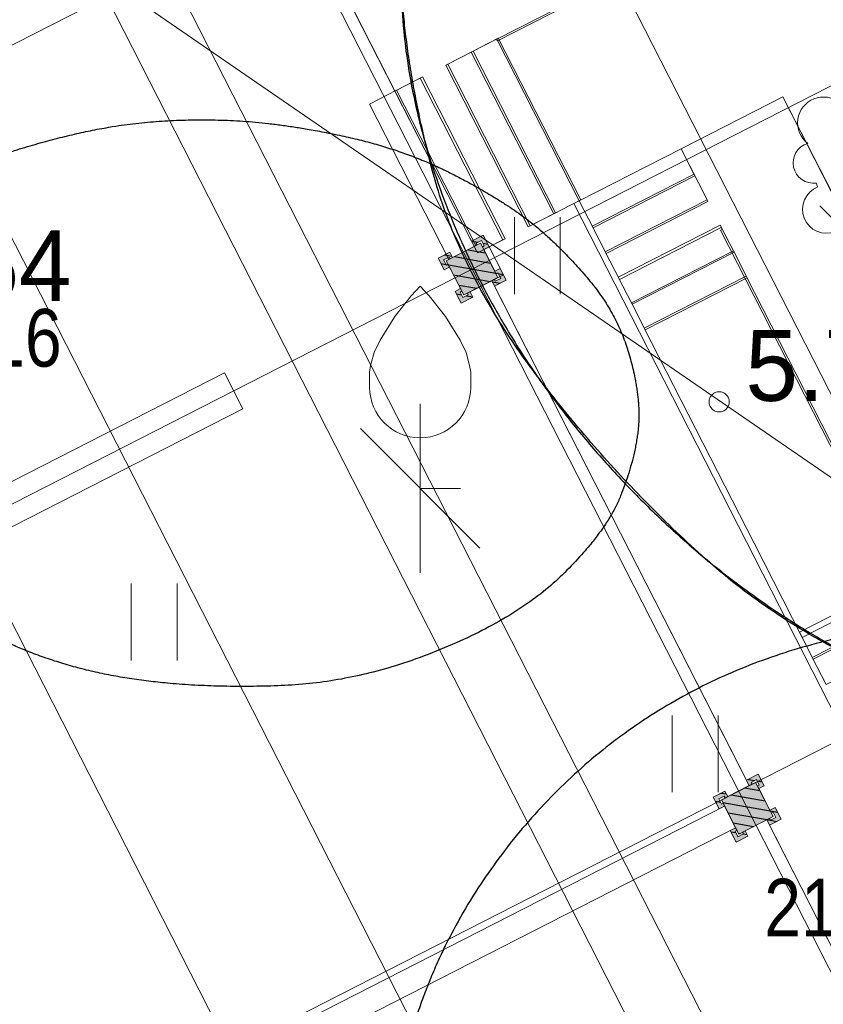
# Model space of a CAD drawing. Header units: metres. Extents: x 538891 to 1080079, y 6588829 to 13178720.
# Tile 847 of 1056: x 539915.64 to 539923.6, y 6589207.88 to 6589217.62. Entities that reach past the tile are written whole.
import ezdxf

# ---------------------------------------------------------------- set-up
doc = ezdxf.new("R2010")
doc.units = ezdxf.units.M
doc.header["$LTSCALE"] = 0.4
for name, pattern in [('DASHED', [52.916667, 26.458333, -26.458333]), ('Dot & Dashed', [83.78472, 39.6875, -22.048611, 0, -22.048609]), ('Hidden Line', [48.902778, 35.277778, -13.625]), ('Triple Dashed', [92.604163, 66.145831, -26.458332])]:
    doc.linetypes.add(name, pattern=pattern)
for name, color, linetype in [('AR', 7, 'Continuous'), ('DENDRO', 7, 'Continuous'), ('GEO', 7, 'Continuous'), ('KINO_TAIMESTIK', 7, 'Continuous')]:
    doc.layers.add(name, color=color, linetype=linetype)
doc.styles.add('Arial Narrow', font='ARIALN.TTF')
doc.styles.add('HK Explorer Book', font='txt')
pattern_1 = [(-10, (42.05, 28.59), (0.015628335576, 0.0886326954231), [])]

# ---------------------------------------------------------------- blocks, each defined once
blk = doc.blocks.new('VILJA1')
at = {"color": 8, "linetype": 'Continuous', "lineweight": 9, "true_color": 0x7d7d7d}
for p, q in [((0, 0), (0, 1)), ((0.8, 0), (0, 0))]:
    blk.add_line(p, q, dxfattribs=at)
at = {"color": 8, "linetype": 'Continuous', "lineweight": 9, "true_color": 0x7d7d7d, "flags": 128}
for points in [[(-1, 2), (-1, 2.3), (-0.98, 2.43), (-0.91, 2.69), (-0.79, 2.93), (-0.5, 3.4), (-0.18, 3.81), (0, 4)], [(1, 2), (1, 2.3), (0.98, 2.43), (0.91, 2.69), (0.79, 2.93), (0.5, 3.4), (0.18, 3.81), (0, 4)]]:
    blk.add_lwpolyline(points, dxfattribs=at)
at = {"color": 8, "linetype": 'Continuous', "lineweight": 9, "true_color": 0x7d7d7d}
blk.add_arc((0, 2), 1, 180, 0, dxfattribs=at)
blk = doc.blocks.new('LEHTP2')
at = {"color": 252, "linetype": 'Continuous', "lineweight": 9, "true_color": 0x888888}
for p, q in [((-0.17, 1.98), (-0.2, 2.05)), ((0.2, 1.97), (0.23, 2.05)), ((-1.23, 1.56), (-1.26, 1.64)), ((1.25, 1.54), (1.28, 1.62)), ((-0.88, 0.67), (0.01, 1.02)), ((0.01, 1.02), (0.89, 0.66)), ((0, 0), (-0.35, 0.88)), ((0, 0), (0.36, 0.88)), ((0.76, 0), (0, 0))]:
    blk.add_line(p, q, dxfattribs=at)
at = {"color": 252, "linetype": 'Continuous', "lineweight": 9, "true_color": 0x888888, "flags": 128}
blk.add_lwpolyline([(0.01, 2.01), (-0.03, 1.86), (-0.03, 1.82), (-0.01, 1.76), (0.03, 1.69), (0.04, 1.65), (0.01, 1.58), (-0.04, 1.48), (-0.05, 1.43), (-0.04, 1.4), (-0.02, 1.34), (0.05, 1.22), (0.06, 1.18), (0.05, 1.14), (0.02, 1.07), (0.01, 1.02)], dxfattribs=at)
at = {"color": 252, "linetype": 'Continuous', "lineweight": 9, "true_color": 0x888888}
for centre, radius, start, end in [((-1.114, 2.828), 0.512, 350.4856, 111.5002), ((1.158, 2.811), 0.512, 67.6168, 188.6314), ((-1.114, 2.828), 0.512, 111.5027, 232.5173), ((1.158, 2.811), 0.512, 306.5997, 67.6143), ((-0.429, 2.384), 0.403, 305.1345, 116.705), ((0.465, 2.377), 0.403, 62.412, 233.9825), ((-1.312, 2.036), 0.403, 106.2979, 277.8684), ((1.344, 2.015), 0.403, 261.2486, 72.8191), ((0.008, 1.535), 0.475, 66.7655, 111.5015), ((-1.053, 1.117), 0.475, 111.5014, 291.5004), ((1.07, 1.101), 0.475, 247.6166, 67.6155)]:
    blk.add_arc(centre, radius, start, end, dxfattribs=at)
blk = doc.blocks.new('HEIN')
at = {"color": 7, "linetype": 'Continuous', "lineweight": 9}
for p, q in [((-0.455, 0.761), (-0.455, -0.761)), ((0.455, 0.761), (0.455, -0.761))]:
    blk.add_line(p, q, dxfattribs=at)

msp = doc.modelspace()

# ---------------------------------------------------------------- hatches: boundary and pattern name
at = {"layer": 'AR', "linetype": 'Continuous', "lineweight": 25, "true_color": 0x848484}
h = msp.add_hatch(dxfattribs=at)
h.set_pattern_fill('WOOD_0001', color=252, style=0, pattern_type=2)
h.set_pattern_definition(pattern_1)
h.paths.add_polyline_path([(539920.3765, 6589215.0684), (539920.2038, 6589215.4069), (539919.8653, 6589215.2342), (539920.0381, 6589214.8957)])
at = {"layer": 'AR', "linetype": 'Continuous', "lineweight": 0, "true_color": 0xcccccc}
for points in [[(539920.2356, 6589215.3446), (539920.289, 6589215.3718), (539920.2663, 6589215.4164), (539920.2299, 6589215.4876), (539920.1141, 6589215.4285), (539920.1414, 6589215.3751), (539920.1681, 6589215.3887), (539920.159, 6589215.4065), (539920.2125, 6589215.4338), (539920.2398, 6589215.3804), (539920.222, 6589215.3713)], [(539919.9277, 6589215.266), (539919.9004, 6589215.3194), (539919.8558, 6589215.2967), (539919.7846, 6589215.2603), (539919.8437, 6589215.1445), (539919.8971, 6589215.1718), (539919.8835, 6589215.1985), (539919.8657, 6589215.1894), (539919.8384, 6589215.2429), (539919.8918, 6589215.2701), (539919.9009, 6589215.2523)], [(539920.3142, 6589215.0366), (539920.3414, 6589214.9832), (539920.386, 6589215.0059), (539920.4572, 6589215.0423), (539920.3981, 6589215.1581), (539920.3447, 6589215.1308), (539920.3583, 6589215.1041), (539920.3761, 6589215.1132), (539920.4034, 6589215.0597), (539920.35, 6589215.0324), (539920.3409, 6589215.0503)], [(539920.0062, 6589214.958), (539919.9528, 6589214.9308), (539919.9755, 6589214.8862), (539920.0119, 6589214.815), (539920.1277, 6589214.8741), (539920.1004, 6589214.9275), (539920.0737, 6589214.9139), (539920.0828, 6589214.8961), (539920.0293, 6589214.8688), (539920.0021, 6589214.9222), (539920.0199, 6589214.9313)], [(539922.9587, 6589210.0093), (539923.0121, 6589210.0366), (539922.9894, 6589210.0811), (539922.953, 6589210.1524), (539922.8373, 6589210.0933), (539922.8645, 6589210.0398), (539922.8913, 6589210.0535), (539922.8822, 6589210.0713), (539922.9356, 6589210.0986), (539922.9629, 6589210.0451), (539922.9451, 6589210.036)], [(539922.6508, 6589209.9307), (539922.6235, 6589209.9842), (539922.579, 6589209.9614), (539922.5077, 6589209.9251), (539922.5668, 6589209.8093), (539922.6202, 6589209.8366), (539922.6066, 6589209.8633), (539922.5888, 6589209.8542), (539922.5615, 6589209.9076), (539922.615, 6589209.9349), (539922.624, 6589209.9171)], [(539923.0373, 6589209.7014), (539923.0646, 6589209.6479), (539923.1091, 6589209.6707), (539923.1803, 6589209.707), (539923.1212, 6589209.8228), (539923.0678, 6589209.7955), (539923.0814, 6589209.7688), (539923.0993, 6589209.7779), (539923.1265, 6589209.7245), (539923.0731, 6589209.6972), (539923.064, 6589209.715)], [(539922.7293, 6589209.6228), (539922.6759, 6589209.5955), (539922.6986, 6589209.551), (539922.735, 6589209.4797), (539922.8508, 6589209.5388), (539922.8235, 6589209.5923), (539922.7968, 6589209.5786), (539922.8059, 6589209.5608), (539922.7524, 6589209.5336), (539922.7252, 6589209.587), (539922.743, 6589209.5961)]]:
    msp.add_hatch(color=254, dxfattribs=at).paths.add_polyline_path(points)
at = {"layer": 'AR', "linetype": 'Continuous', "lineweight": 25, "true_color": 0x848484}
h = msp.add_hatch(dxfattribs=at)
h.set_pattern_fill('WOOD_0001', color=252, style=0, pattern_type=2)
h.set_pattern_definition(pattern_1)
h.paths.add_polyline_path([(539920.2356, 6589215.3446), (539920.289, 6589215.3718), (539920.2663, 6589215.4164), (539920.2299, 6589215.4876), (539920.1141, 6589215.4285), (539920.1414, 6589215.3751), (539920.1681, 6589215.3887), (539920.159, 6589215.4065), (539920.2125, 6589215.4338), (539920.2398, 6589215.3804), (539920.222, 6589215.3713)])
h = msp.add_hatch(dxfattribs=at)
h.set_pattern_fill('WOOD_0001', color=252, style=0, pattern_type=2)
h.set_pattern_definition(pattern_1)
h.paths.add_polyline_path([(539919.9277, 6589215.266), (539919.9004, 6589215.3194), (539919.8558, 6589215.2967), (539919.7846, 6589215.2603), (539919.8437, 6589215.1445), (539919.8971, 6589215.1718), (539919.8835, 6589215.1985), (539919.8657, 6589215.1894), (539919.8384, 6589215.2429), (539919.8918, 6589215.2701), (539919.9009, 6589215.2523)])
h = msp.add_hatch(dxfattribs=at)
h.set_pattern_fill('WOOD_0001', color=252, style=0, pattern_type=2)
h.set_pattern_definition(pattern_1)
h.paths.add_polyline_path([(539920.3142, 6589215.0366), (539920.3414, 6589214.9832), (539920.386, 6589215.0059), (539920.4572, 6589215.0423), (539920.3981, 6589215.1581), (539920.3447, 6589215.1308), (539920.3583, 6589215.1041), (539920.3761, 6589215.1132), (539920.4034, 6589215.0597), (539920.35, 6589215.0324), (539920.3409, 6589215.0503)])
h = msp.add_hatch(dxfattribs=at)
h.set_pattern_fill('WOOD_0001', color=252, style=0, pattern_type=2)
h.set_pattern_definition(pattern_1)
h.paths.add_polyline_path([(539920.0062, 6589214.958), (539919.9528, 6589214.9308), (539919.9755, 6589214.8862), (539920.0119, 6589214.815), (539920.1277, 6589214.8741), (539920.1004, 6589214.9275), (539920.0737, 6589214.9139), (539920.0828, 6589214.8961), (539920.0293, 6589214.8688), (539920.0021, 6589214.9222), (539920.0199, 6589214.9313)])
h = msp.add_hatch(dxfattribs=at)
h.set_pattern_fill('WOOD_0001', color=252, style=0, pattern_type=2)
h.set_pattern_definition(pattern_1)
h.paths.add_polyline_path([(539922.9587, 6589210.0093), (539923.0121, 6589210.0366), (539922.9894, 6589210.0811), (539922.953, 6589210.1524), (539922.8373, 6589210.0933), (539922.8645, 6589210.0398), (539922.8913, 6589210.0535), (539922.8822, 6589210.0713), (539922.9356, 6589210.0986), (539922.9629, 6589210.0451), (539922.9451, 6589210.036)])
h = msp.add_hatch(dxfattribs=at)
h.set_pattern_fill('WOOD_0001', color=252, style=0, pattern_type=2)
h.set_pattern_definition(pattern_1)
h.paths.add_polyline_path([(539923.0996, 6589209.7332), (539922.9269, 6589210.0717), (539922.5884, 6589209.8989), (539922.7612, 6589209.5605)])
h = msp.add_hatch(dxfattribs=at)
h.set_pattern_fill('WOOD_0001', color=252, style=0, pattern_type=2)
h.set_pattern_definition(pattern_1)
h.paths.add_polyline_path([(539922.6508, 6589209.9307), (539922.6235, 6589209.9842), (539922.579, 6589209.9614), (539922.5077, 6589209.9251), (539922.5668, 6589209.8093), (539922.6202, 6589209.8366), (539922.6066, 6589209.8633), (539922.5888, 6589209.8542), (539922.5615, 6589209.9076), (539922.615, 6589209.9349), (539922.624, 6589209.9171)])
h = msp.add_hatch(dxfattribs=at)
h.set_pattern_fill('WOOD_0001', color=252, style=0, pattern_type=2)
h.set_pattern_definition(pattern_1)
h.paths.add_polyline_path([(539923.0373, 6589209.7014), (539923.0646, 6589209.6479), (539923.1091, 6589209.6707), (539923.1803, 6589209.707), (539923.1212, 6589209.8228), (539923.0678, 6589209.7955), (539923.0814, 6589209.7688), (539923.0993, 6589209.7779), (539923.1265, 6589209.7245), (539923.0731, 6589209.6972), (539923.064, 6589209.715)])
h = msp.add_hatch(dxfattribs=at)
h.set_pattern_fill('WOOD_0001', color=252, style=0, pattern_type=2)
h.set_pattern_definition(pattern_1)
h.paths.add_polyline_path([(539922.7293, 6589209.6228), (539922.6759, 6589209.5955), (539922.6986, 6589209.551), (539922.735, 6589209.4797), (539922.8508, 6589209.5388), (539922.8235, 6589209.5923), (539922.7968, 6589209.5786), (539922.8059, 6589209.5608), (539922.7524, 6589209.5336), (539922.7252, 6589209.587), (539922.743, 6589209.5961)])

# ---------------------------------------------------------------- linework, layer by layer
at = {"layer": 'AR', "color": 251, "linetype": 'Triple Dashed', "lineweight": 9, "true_color": 0x575757}
for p, q in [((539943.2036, 6589175.6459), (539902.3588, 6589255.6708)), ((539940.8878, 6589174.4639), (539900.043, 6589254.4889)), ((539939.1064, 6589173.5547), (539898.2616, 6589253.5796)), ((539937.3963, 6589172.6818), (539896.5515, 6589252.7068)), ((539935.8554, 6589171.8953), (539895.0106, 6589251.9203)), ((539872.8268, 6589191.0123), (539953.2907, 6589232.0812)), ((539875.4636, 6589185.8463), (539955.9275, 6589226.9152))]:
    msp.add_line(p, q, dxfattribs=at)
at = {"layer": 'AR', "color": 7, "linetype": 'Dot & Dashed', "lineweight": 9}
for p, q in [((539904.528, 6589211.7351), (539929.5387, 6589224.5005)), ((539938.8765, 6589175.4899), (539916.2085, 6589219.9019))]:
    msp.add_line(p, q, dxfattribs=at)
at = {"layer": 'AR', "color": 7, "linetype": 'DASHED', "lineweight": 9}
msp.add_line((539915.2285, 6589218.8965), (539937.1196, 6589203.843), dxfattribs=at)
at = {"layer": 'AR', "color": 7, "linetype": 'Continuous', "lineweight": 9}
for p, q in [((539919.8795, 6589217.1803), (539920.3634, 6589217.4273)), ((539919.8795, 6589217.1803), (539920.6964, 6589215.5798)), ((539920.4244, 6589215.4409), (539919.6074, 6589217.0415)), ((539921.1815, 6589215.8273), (539922.1893, 6589216.3417)), ((539921.5785, 6589215.0495), (539922.5862, 6589215.5639)), ((539922.5862, 6589215.5639), (539922.5966, 6589215.5437)), ((539920.4244, 6589215.4409), (539920.289, 6589215.3718))]:
    msp.add_line(p, q, dxfattribs=at)
at = {"layer": 'AR', "color": 7, "linetype": 'Hidden Line', "lineweight": 9}
for p, q in [((539910.0275, 6589210.2242), (539917.6689, 6589214.1243)), ((539917.8507, 6589213.768), (539917.6689, 6589214.1243)), ((539910.2094, 6589209.8679), (539917.8507, 6589213.768)), ((539917.9263, 6589207.4408), (539922.6202, 6589209.8366)), ((539922.7293, 6589209.6228), (539922.6202, 6589209.8366)), ((539918.0354, 6589207.227), (539922.7293, 6589209.6228))]:
    msp.add_line(p, q, dxfattribs=at)
at = {"layer": 'AR', "color": 7, "linetype": 'Continuous', "lineweight": 9, "flags": 128}
for points in [[(539928.9268, 6589215.7247), (539926.4676, 6589220.5429), (539925.4059, 6589220.001), (539924.3795, 6589222.0119), (539925.4391, 6589222.5528), (539924.8316, 6589223.743), (539922.7638, 6589222.6875), (539921.7555, 6589222.1729), (539922.677, 6589220.3675), (539921.6687, 6589219.8529), (539920.7472, 6589221.6583), (539919.7479, 6589221.1482), (539920.6694, 6589219.3428), (539919.651, 6589218.823), (539918.7295, 6589220.6284), (539917.7224, 6589220.1144), (539919.3563, 6589216.9133), (539919.6074, 6589217.0415)], [(539917.6183, 6589220.3184), (539920.1141, 6589215.4285), (539920.2299, 6589215.4876), (539920.289, 6589215.3718), (539920.2356, 6589215.3446), (539920.3447, 6589215.1308), (539920.3981, 6589215.1581), (539920.4572, 6589215.0423), (539920.3414, 6589214.9832), (539922.8373, 6589210.0933), (539922.953, 6589210.1524), (539923.0121, 6589210.0366), (539922.9587, 6589210.0093), (539923.0678, 6589209.7955), (539923.1212, 6589209.8228), (539923.1803, 6589209.707), (539923.0646, 6589209.6479), (539924.9057, 6589206.0406)], [(539924.9057, 6589206.0406), (539923.0646, 6589209.6479), (539923.0373, 6589209.7014), (539922.8235, 6589209.5923), (539922.8508, 6589209.5388), (539922.735, 6589209.4797), (539922.6759, 6589209.5955), (539922.7293, 6589209.6228), (539922.6202, 6589209.8366), (539922.5668, 6589209.8093), (539922.5077, 6589209.9251), (539922.6235, 6589209.9842), (539922.6508, 6589209.9307), (539922.8645, 6589210.0398), (539922.8373, 6589210.0933), (539920.3414, 6589214.9832), (539920.3142, 6589215.0366), (539920.1004, 6589214.9275), (539920.1277, 6589214.8741), (539920.0119, 6589214.815), (539919.9528, 6589214.9308), (539920.0062, 6589214.958), (539919.8971, 6589215.1718), (539919.8437, 6589215.1445), (539919.7846, 6589215.2603), (539919.9004, 6589215.3194), (539919.9277, 6589215.266), (539920.1414, 6589215.3751), (539920.1141, 6589215.4285), (539917.6183, 6589220.3184)], [(539920.3634, 6589217.4273), (539920.3725, 6589217.4095), (539922.3367, 6589218.412), (539922.627, 6589217.8433), (539923.7243, 6589218.4034), (539923.7246, 6589218.4029), (539924.6453, 6589218.8728), (539925.1706, 6589217.8435), (539926.2114, 6589218.3747), (539927.8456, 6589215.1729), (539928.9268, 6589215.7247)], [(539921.3723, 6589217.9423), (539920.3646, 6589217.4279), (539921.1815, 6589215.8273)], [(539930.527, 6589212.4575), (539929.4096, 6589214.6469), (539927.393, 6589213.6176), (539925.2146, 6589217.8858), (539924.2028, 6589217.3694), (539924.7474, 6589216.3023), (539923.7427, 6589215.7895), (539923.198, 6589216.8566), (539922.1893, 6589216.3417), (539922.4466, 6589215.8376)], [(539922.1893, 6589216.3417), (539923.1969, 6589216.856), (539923.7509, 6589215.7704), (539924.7568, 6589216.2838)], [(539930.3861, 6589207.7535), (539930.1471, 6589208.2218), (539929.871, 6589208.0809), (539929.738, 6589208.3414), (539925.9276, 6589206.3965), (539921.128, 6589215.8), (539920.6964, 6589215.5798)], [(539922.4466, 6589215.8376), (539921.4388, 6589215.3232), (539921.5785, 6589215.0495)], [(539922.5966, 6589215.5437), (539922.5798, 6589215.5351), (539923.8327, 6589213.0804), (539924.913, 6589213.6318), (539924.3689, 6589214.6979), (539925.2693, 6589215.1574), (539926.9041, 6589211.9545), (539927.9921, 6589212.5098), (539927.9914, 6589212.5113), (539928.9187, 6589212.9846), (539929.4645, 6589211.9152), (539930.527, 6589212.4575)], [(539920.289, 6589215.3718), (539920.43, 6589215.0957), (539920.3142, 6589215.0366), (539922.8645, 6589210.0398), (539922.9269, 6589210.0717), (539923.0996, 6589209.7332), (539923.0373, 6589209.7014), (539924.933, 6589205.9872), (539924.9954, 6589206.019), (539925.1681, 6589205.6806), (539925.1058, 6589205.6487), (539925.3448, 6589205.1805), (539930.3861, 6589207.7535)]]:
    msp.add_lwpolyline(points, dxfattribs=at)
at = {"layer": 'AR', "color": 9, "linetype": 'Continuous', "lineweight": 9, "true_color": 0xc9c5ab, "flags": 128}
for points in [[(539917.6183, 6589220.3184), (539920.1141, 6589215.4285), (539920.2299, 6589215.4876), (539920.289, 6589215.3718), (539920.2356, 6589215.3446), (539920.3447, 6589215.1308), (539920.3981, 6589215.1581), (539920.4572, 6589215.0423), (539920.3414, 6589214.9832), (539922.8373, 6589210.0933), (539922.953, 6589210.1524), (539923.0121, 6589210.0366), (539922.9587, 6589210.0093), (539923.0678, 6589209.7955), (539923.1212, 6589209.8228), (539923.1803, 6589209.707), (539923.0646, 6589209.6479), (539924.9057, 6589206.0406)], [(539924.9057, 6589206.0406), (539923.0646, 6589209.6479), (539923.0373, 6589209.7014), (539922.8235, 6589209.5923), (539922.8508, 6589209.5388), (539922.735, 6589209.4797), (539922.6759, 6589209.5955), (539922.7293, 6589209.6228), (539922.6202, 6589209.8366), (539922.5668, 6589209.8093), (539922.5077, 6589209.9251), (539922.6235, 6589209.9842), (539922.6508, 6589209.9307), (539922.8645, 6589210.0398), (539922.8373, 6589210.0933), (539920.3414, 6589214.9832), (539920.3142, 6589215.0366), (539920.1004, 6589214.9275), (539920.1277, 6589214.8741), (539920.0119, 6589214.815), (539919.9528, 6589214.9308), (539920.0062, 6589214.958), (539919.8971, 6589215.1718), (539919.8437, 6589215.1445), (539919.7846, 6589215.2603), (539919.9004, 6589215.3194), (539919.9277, 6589215.266), (539920.1414, 6589215.3751), (539920.1141, 6589215.4285), (539917.6183, 6589220.3184)]]:
    msp.add_lwpolyline(points, dxfattribs=at)
at = {"layer": 'AR', "color": 7, "linetype": 'Continuous', "lineweight": 9, "flags": 128}
for points in [[(539921.1969, 6589215.8352), (539920.3799, 6589217.4358), (539920.111, 6589217.2985), (539920.9279, 6589215.6979)], [(539920.947, 6589215.7076), (539920.13, 6589217.3082), (539919.8588, 6589217.1698), (539920.6757, 6589215.5692)], [(539919.6297, 6589217.0528), (539919.3563, 6589216.9133), (539920.1732, 6589215.3127), (539920.4466, 6589215.4523)], [(539919.3727, 6589216.9217), (539919.1042, 6589216.7846), (539919.8894, 6589215.2464), (539920.1578, 6589215.3835)], [(539922.3265, 6589216.0727), (539922.1893, 6589216.3417), (539921.1815, 6589215.8273), (539921.3188, 6589215.5584)], [(539922.4548, 6589215.8215), (539922.3179, 6589216.0896), (539921.3102, 6589215.5753), (539921.447, 6589215.3072)], [(539922.7137, 6589215.3177), (539922.5764, 6589215.5866), (539921.5673, 6589215.0715), (539921.7045, 6589214.8026)], [(539920.3765, 6589215.0684), (539920.2038, 6589215.4069), (539919.8653, 6589215.2342), (539920.0381, 6589214.8957)], [(539920.2356, 6589215.3446), (539920.289, 6589215.3718), (539920.2663, 6589215.4164), (539920.2299, 6589215.4876), (539920.1141, 6589215.4285), (539920.1414, 6589215.3751), (539920.1681, 6589215.3887), (539920.159, 6589215.4065), (539920.2125, 6589215.4338), (539920.2398, 6589215.3804), (539920.222, 6589215.3713)], [(539919.9277, 6589215.266), (539919.9004, 6589215.3194), (539919.8558, 6589215.2967), (539919.7846, 6589215.2603), (539919.8437, 6589215.1445), (539919.8971, 6589215.1718), (539919.8835, 6589215.1985), (539919.8657, 6589215.1894), (539919.8384, 6589215.2429), (539919.8918, 6589215.2701), (539919.9009, 6589215.2523)], [(539922.8431, 6589215.065), (539922.7066, 6589215.3325), (539921.697, 6589214.8173), (539921.8336, 6589214.5497)], [(539933.2312, 6589207.1594), (539930.4978, 6589212.5147), (539929.4895, 6589212.0001), (539928.9459, 6589213.0652), (539926.9294, 6589212.036), (539926.4466, 6589212.9819), (539925.9229, 6589214.008), (539925.2955, 6589215.2371), (539924.2873, 6589214.7225), (539924.8319, 6589213.6554), (539923.8231, 6589213.1406), (539922.8325, 6589215.0814), (539921.8248, 6589214.567), (539922.9118, 6589212.4373), (539923.387, 6589211.5062), (539924.3953, 6589212.0208), (539925.3493, 6589212.5077), (539926.438, 6589210.3746), (539928.4566, 6589211.4049), (539929.0024, 6589210.3357), (539929.996, 6589210.8428), (539932.156, 6589206.6107)], [(539920.3142, 6589215.0366), (539920.3414, 6589214.9832), (539920.386, 6589215.0059), (539920.4572, 6589215.0423), (539920.3981, 6589215.1581), (539920.3447, 6589215.1308), (539920.3583, 6589215.1041), (539920.3761, 6589215.1132), (539920.4034, 6589215.0597), (539920.35, 6589215.0324), (539920.3409, 6589215.0503)], [(539920.0062, 6589214.958), (539919.9528, 6589214.9308), (539919.9755, 6589214.8862), (539920.0119, 6589214.815), (539920.1277, 6589214.8741), (539920.1004, 6589214.9275), (539920.0737, 6589214.9139), (539920.0828, 6589214.8961), (539920.0293, 6589214.8688), (539920.0021, 6589214.9222), (539920.0199, 6589214.9313)], [(539923.36, 6589211.5591), (539923.4971, 6589211.2905), (539924.5049, 6589211.8049), (539924.3678, 6589212.0735)], [(539924.6327, 6589211.5545), (539924.4962, 6589211.8218), (539923.4885, 6589211.3074), (539923.6249, 6589211.0401)], [(539922.9587, 6589210.0093), (539923.0121, 6589210.0366), (539922.9894, 6589210.0811), (539922.953, 6589210.1524), (539922.8373, 6589210.0933), (539922.8645, 6589210.0398), (539922.8913, 6589210.0535), (539922.8822, 6589210.0713), (539922.9356, 6589210.0986), (539922.9629, 6589210.0451), (539922.9451, 6589210.036)], [(539923.0996, 6589209.7332), (539922.9269, 6589210.0717), (539922.5884, 6589209.8989), (539922.7612, 6589209.5605)], [(539922.6508, 6589209.9307), (539922.6235, 6589209.9842), (539922.579, 6589209.9614), (539922.5077, 6589209.9251), (539922.5668, 6589209.8093), (539922.6202, 6589209.8366), (539922.6066, 6589209.8633), (539922.5888, 6589209.8542), (539922.5615, 6589209.9076), (539922.615, 6589209.9349), (539922.624, 6589209.9171)], [(539923.0373, 6589209.7014), (539923.0646, 6589209.6479), (539923.1091, 6589209.6707), (539923.1803, 6589209.707), (539923.1212, 6589209.8228), (539923.0678, 6589209.7955), (539923.0814, 6589209.7688), (539923.0993, 6589209.7779), (539923.1265, 6589209.7245), (539923.0731, 6589209.6972), (539923.064, 6589209.715)], [(539922.7293, 6589209.6228), (539922.6759, 6589209.5955), (539922.6986, 6589209.551), (539922.735, 6589209.4797), (539922.8508, 6589209.5388), (539922.8235, 6589209.5923), (539922.7968, 6589209.5786), (539922.8059, 6589209.5608), (539922.7524, 6589209.5336), (539922.7252, 6589209.587), (539922.743, 6589209.5961)]]:
    msp.add_lwpolyline(points, close=True, dxfattribs=at)
at = {"layer": 'AR', "color": 7, "linetype": 'Hidden Line', "lineweight": 9, "flags": 128}
msp.add_lwpolyline([(539923.0996, 6589209.7332), (539922.9269, 6589210.0717), (539922.5884, 6589209.8989), (539922.7612, 6589209.5605)], close=True, dxfattribs=at)
at = {"layer": 'AR', "color": 254, "linetype": 'Continuous', "true_color": 0xcccccc}
for points in [[(539920.3765, 6589215.0684), (539920.2038, 6589215.4069), (539920.0381, 6589214.8957), (539919.8653, 6589215.2342)], [(539923.0996, 6589209.7332), (539922.9269, 6589210.0717), (539922.7612, 6589209.5605), (539922.5884, 6589209.8989)]]:
    msp.add_solid(points, dxfattribs=at)
at = {"layer": 'DENDRO', "color": 5, "linetype": 'Continuous', "lineweight": 25, "true_color": 0x0000ff}
msp.add_open_spline([(539920.5304, 6589220.9277), (539920.5038, 6589220.9012), (539920.4773, 6589220.8747), (539919.9887, 6589220.3717), (539919.3727, 6589218.8275), (539919.4674, 6589217.102), (539919.9966, 6589215.1191), (539921.4727, 6589213.1478), (539923.3486, 6589211.4552), (539926.0721, 6589210.4504), (539928.1947, 6589210.5759), (539929.3891, 6589211.1896), (539930.1758, 6589211.8941), (539930.8875, 6589213.2525), (539930.9676, 6589214.8402), (539930.6687, 6589216.7203), (539929.4235, 6589218.7559), (539927.7107, 6589220.6193), (539924.9422, 6589221.9617), (539922.6292, 6589222.0699), (539921.0906, 6589221.4628), (539920.5835, 6589220.9808), (539920.5569, 6589220.9543), (539920.5304, 6589220.9277)], degree=2, knots=[0, 0, 0, 0.002956, 0.002956, 0.058183, 0.113409, 0.168636, 0.223863, 0.27909, 0.334317, 0.389543, 0.44477, 0.499997, 0.555224, 0.61045, 0.665677, 0.720904, 0.776131, 0.831357, 0.886584, 0.941811, 0.997038, 0.997038, 1, 1, 1], dxfattribs=at)
msp.add_open_spline([(539924.5684, 6589210.9998), (539923.0331, 6589211.6259), (539920.539, 6589214.1223), (539919.2896, 6589217.1941), (539919.6198, 6589220.018), (539921.441, 6589221.8375), (539924.2652, 6589222.165), (539927.3357, 6589220.9128), (539929.8298, 6589218.4163), (539931.0792, 6589215.3446), (539930.7491, 6589212.5207), (539928.9279, 6589210.7012), (539926.1036, 6589210.3737), (539924.5684, 6589210.9998)], degree=2, dxfattribs=at)
at = {"layer": 'DENDRO', "color": 30, "linetype": 'Continuous', "lineweight": 25, "true_color": 0xff7f00}
msp.add_open_spline([(539913.46, 6589214.0217), (539913.4589, 6589214.0004), (539913.4579, 6589213.9792), (539913.4454, 6589213.5831), (539913.789, 6589212.7061), (539914.5093, 6589212.0133), (539915.1731, 6589211.5911), (539916.2242, 6589211.1643), (539917.4748, 6589210.9988), (539919.0071, 6589211.0595), (539920.59, 6589211.7051), (539921.4574, 6589212.5647), (539921.7334, 6589213.2723), (539921.7961, 6589213.8668), (539921.5666, 6589214.7027), (539920.976, 6589215.4003), (539920.4033, 6589215.8465), (539919.4569, 6589216.3342), (539918.2529, 6589216.597), (539917.2392, 6589216.646), (539916.2622, 6589216.5306), (539914.9608, 6589216.132), (539913.919, 6589215.2933), (539913.4917, 6589214.4586), (539913.462, 6589214.0641), (539913.461, 6589214.0429), (539913.46, 6589214.0217)], degree=2, knots=[0, 0, 0, 0.00254, 0.00254, 0.049917, 0.097294, 0.14467, 0.192047, 0.239424, 0.286801, 0.334178, 0.381555, 0.428932, 0.476309, 0.523686, 0.571063, 0.61844, 0.665817, 0.713194, 0.760571, 0.807948, 0.855325, 0.902702, 0.950079, 0.997455, 0.997455, 1, 1, 1], dxfattribs=at)
at = {"layer": 'DENDRO', "color": 82, "linetype": 'Continuous', "lineweight": 25, "true_color": 0x33cc00}
msp.add_open_spline([(539919.4103, 6589207.1756), (539919.7289, 6589208.6234), (539921.7175, 6589210.8461), (539924.5246, 6589211.8003), (539927.3982, 6589211.2303), (539929.5681, 6589209.2889), (539930.453, 6589206.4962), (539929.8158, 6589203.6006), (539927.8273, 6589201.3779), (539925.0201, 6589200.4238), (539922.1466, 6589200.9937), (539919.9766, 6589202.9352), (539919.0917, 6589205.7278), (539919.4103, 6589207.1756)], degree=2, dxfattribs=at)
at = {"layer": 'GEO', "color": 8, "linetype": 'Continuous', "lineweight": 9, "true_color": 0x7d7d7d, "flags": 128}
msp.add_lwpolyline([(539922.666, 6589213.837), (539922.6655, 6589213.8272), (539922.6641, 6589213.8175), (539922.6617, 6589213.808), (539922.6584, 6589213.7987), (539922.6542, 6589213.7899), (539922.6491, 6589213.7814), (539922.6433, 6589213.7736), (539922.6367, 6589213.7663), (539922.6294, 6589213.7597), (539922.6216, 6589213.7539), (539922.6131, 6589213.7488), (539922.6043, 6589213.7446), (539922.595, 6589213.7413), (539922.5855, 6589213.7389), (539922.5758, 6589213.7375), (539922.566, 6589213.737), (539922.5562, 6589213.7375), (539922.5465, 6589213.7389), (539922.537, 6589213.7413), (539922.5277, 6589213.7446), (539922.5189, 6589213.7488), (539922.5104, 6589213.7539), (539922.5026, 6589213.7597), (539922.4953, 6589213.7663), (539922.4887, 6589213.7736), (539922.4829, 6589213.7814), (539922.4778, 6589213.7899), (539922.4736, 6589213.7987), (539922.4703, 6589213.808), (539922.4679, 6589213.8175), (539922.4665, 6589213.8272), (539922.466, 6589213.837), (539922.4665, 6589213.8468), (539922.4679, 6589213.8565), (539922.4703, 6589213.866), (539922.4736, 6589213.8753), (539922.4778, 6589213.8841), (539922.4829, 6589213.8926), (539922.4887, 6589213.9004), (539922.4953, 6589213.9077), (539922.5026, 6589213.9143), (539922.5104, 6589213.9201), (539922.5189, 6589213.9252), (539922.5277, 6589213.9294), (539922.537, 6589213.9327), (539922.5465, 6589213.9351), (539922.5562, 6589213.9365), (539922.566, 6589213.937), (539922.5758, 6589213.9365), (539922.5855, 6589213.9351), (539922.595, 6589213.9327), (539922.6043, 6589213.9294), (539922.6131, 6589213.9252), (539922.6216, 6589213.9201), (539922.6294, 6589213.9143), (539922.6367, 6589213.9077), (539922.6433, 6589213.9004), (539922.6491, 6589213.8926), (539922.6542, 6589213.8841), (539922.6584, 6589213.8753), (539922.6617, 6589213.866), (539922.6641, 6589213.8565), (539922.6655, 6589213.8468)], close=True, dxfattribs=at)
at = {"layer": 'KINO_TAIMESTIK', "color": 181, "linetype": 'Continuous', "lineweight": 18, "true_color": 0x9f7fff}
for p, q in [((539923.5638, 6589215.7765), (539924.7479, 6589214.5924)), ((539919.6062, 6589212.1442), (539919.6062, 6589213.8188)), ((539919.0141, 6589213.5736), (539920.1982, 6589212.3895))]:
    msp.add_line(p, q, dxfattribs=at)

# ---------------------------------------------------------------- block references
at = {"layer": 'GEO', "color": 8, "true_color": 0x7d7d7d, "xscale": 0.5, "yscale": 0.5, "zscale": 0.5}
for name, p in [('LEHTP2', (539924.1558, 6589215.1844)), ('HEIN', (539920.7663, 6589215.2838)), ('VILJA1', (539919.6062, 6589212.9815)), ('HEIN', (539916.9735, 6589211.6587)), ('HEIN', (539922.3282, 6589210.3538))]:
    msp.add_blockref(name, p, dxfattribs=at)

# ---------------------------------------------------------------- texts
at = {"layer": 'DENDRO', "color": 250, "true_color": 0x333333, "insert": (539914.9667, 6589214.7565), "char_height": 0.57083, "attachment_point": 1, "line_spacing_factor": 2.63829, "style": 'Arial Narrow'}
msp.add_mtext('216', dxfattribs=at)
at = {"layer": 'DENDRO', "color": 250, "true_color": 0x333333, "insert": (539923.0122, 6589209.117), "char_height": 0.57083, "width": 1.622081, "attachment_point": 1, "line_spacing_factor": 2.63829, "style": 'Arial Narrow'}
msp.add_mtext('214', dxfattribs=at)
at = {"layer": 'GEO', "color": 8, "true_color": 0x7d7d7d, "char_height": 0.7, "attachment_point": 7, "line_spacing_factor": 0.25, "style": 'HK Explorer Book'}
for s, insert in [(' 5.54', (539914.073, 6589214.824)), (' 5.74', (539922.566, 6589213.837))]:
    msp.add_mtext(s, dxfattribs=dict(at, insert=insert))

doc.saveas('drawing.dxf')
